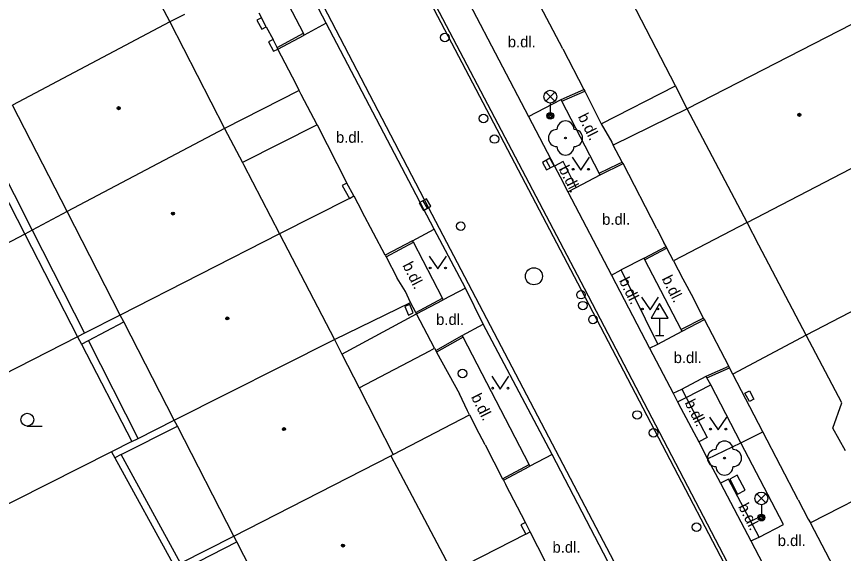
# Model space of a CAD drawing. Extents: x -596229 to -595156, y -1161237 to -1159376.
# Drawn here: x -595973.94 to -595925.48, y -1160646.32 to -1160614.83 of the extents above; entities that cross this region are included whole.
import ezdxf

# ---------------------------------------------------------------- set-up
doc = ezdxf.new("R2010")
doc.units = 0
for name, color, linetype in [('DOP - kresba z DSPS bez souradnic', 7, 'Continuous'), ('DOP - rozhrani ploch obecne', 7, 'Continuous'), ('Level 22', 7, 'Continuous'), ('Level 24', 7, 'Continuous'), ('Level 27', 7, 'Continuous'), ('Level 28', 7, 'Continuous'), ('Level 31', 7, 'Continuous'), ('Level 33', 7, 'Continuous'), ('Level 34', 7, 'Continuous'), ('Level 36', 7, 'Continuous'), ('Level 39', 7, 'Continuous'), ('plynovod - povrch.  znaky - PRIS skut. velikost', 7, 'Continuous'), ('silnoproud - povrch.  znaky a  RIS  skut. velikost', 7, 'Continuous'), ('Specificka linie pasportu komunikaci', 7, 'Continuous'), ('TM - budovy zdene_ betonove - VP', 7, 'Continuous'), ('TM - chodniky - VP', 7, 'Continuous'), ('TM - komunikace - VP', 7, 'Continuous'), ('TM - letecke snimky - pomocna linie', 7, 'Continuous'), ('TM - plot drateny_ kovovy - VP', 7, 'Continuous'), ('TM - plot dreveny - VP', 7, 'Continuous'), ('TM - podezdivka plotu - VP', 7, 'Continuous'), ('TM - popis povrchu', 7, 'Continuous'), ('TM - rozhrani mezi zpev. plochami mezi sebou - VP', 7, 'Continuous'), ('TM - rozhrani ploch obecne - VP', 7, 'Continuous'), ('TM - vjezd na pozemek', 7, 'Continuous')]:
    doc.layers.add(name, color=color, linetype=linetype)

msp = doc.modelspace()

# ---------------------------------------------------------------- linework, layer by layer
at = {"layer": 'DOP - kresba z DSPS bez souradnic'}
for points in [[(-595976.22, -1160621.09), (-595973.03, -1160627.36)], [(-595973.03, -1160627.36), (-595969.96, -1160633.41)], [(-595969.73, -1160633.84), (-595967.65, -1160632.74)], [(-595970.13, -1160634.05), (-595969.73, -1160633.84)], [(-595966.82, -1160639.58), (-595969.73, -1160633.84)], [(-595967.82, -1160640.52), (-595964.51, -1160638.86)], [(-595964.33, -1160646.9), (-595967.82, -1160640.52)], [(-595965.48, -1160647.92), (-595961.04, -1160645.64)]]:
    msp.add_lwpolyline(points, dxfattribs=at)
at = {"layer": 'DOP - rozhrani ploch obecne'}
for points in [[(-595976.68, -1160621.33), (-595973.46, -1160627.59)], [(-595970.97, -1160626.27), (-595973.03, -1160627.36)], [(-595973.46, -1160627.59), (-595978.75, -1160630.38)], [(-595973.03, -1160627.36), (-595973.46, -1160627.59)], [(-595973.46, -1160627.59), (-595970.36, -1160633.61)], [(-595967.86, -1160632.34), (-595969.96, -1160633.41)], [(-595970.36, -1160633.61), (-595979.19, -1160638.12)], [(-595969.96, -1160633.41), (-595970.36, -1160633.61)], [(-595970.36, -1160633.61), (-595970.13, -1160634.05)], [(-595970.13, -1160634.05), (-595967.19, -1160639.76)], [(-595966.82, -1160639.58), (-595964.7, -1160638.5)], [(-595967.19, -1160639.76), (-595968.37, -1160640.36)], [(-595967.19, -1160639.76), (-595966.82, -1160639.58)], [(-595968.37, -1160640.36), (-595979.64, -1160646.05)], [(-595968.37, -1160640.36), (-595968.18, -1160640.71)], [(-595968.18, -1160640.71), (-595964.69, -1160647.09)], [(-595964.33, -1160646.9), (-595961.21, -1160645.31)]]:
    msp.add_lwpolyline(points, dxfattribs=at)
at = {"layer": 'Level 22'}
for centre in [(-595941.77, -1160621.96), (-595932.45, -1160640.73)]:
    msp.add_circle(centre, 0.05, dxfattribs=at)
for centre, start, end in [((-595941.77, -1160621.46), 0, 180), ((-595942.27, -1160621.96), 90, 270), ((-595941.27, -1160621.96), 270, 90), ((-595941.77, -1160622.46), 180, 0), ((-595932.45, -1160640.23), 0, 180), ((-595932.95, -1160640.73), 90, 270), ((-595931.95, -1160640.73), 270, 90), ((-595932.45, -1160641.23), 180, 0)]:
    msp.add_arc(centre, 0.5, start, end, dxfattribs=at)
at = {"layer": 'Level 24'}
msp.add_lwpolyline([(-595932.144, -1160641.964), (-595931.678, -1160642.849), (-595931.236, -1160642.616), (-595931.702, -1160641.731)], close=True, dxfattribs=at)
at = {"layer": 'Level 27'}
for p, q in [((-595942.899, -1160623.27), (-595942.661, -1160623.71)), ((-595950.125, -1160625.644), (-595949.875, -1160626.076))]:
    msp.add_line(p, q, dxfattribs=at)
for points in [[(-595943.119, -1160623.389), (-595942.881, -1160623.829), (-595942.441, -1160623.591), (-595942.679, -1160623.151)], [(-595950.342, -1160625.769), (-595950.091, -1160626.202), (-595949.658, -1160625.951), (-595949.909, -1160625.518)]]:
    msp.add_lwpolyline(points, close=True, dxfattribs=at)
msp.add_circle((-595943.62, -1160630.07), 0.5, dxfattribs=at)
at = {"layer": 'Level 28'}
for centre in [(-595948.84, -1160616.06), (-595946.57, -1160620.81), (-595945.93, -1160622.02), (-595940.86, -1160631.15), (-595940.75, -1160631.79), (-595940.16, -1160632.6), (-595947.81, -1160635.77), (-595937.57, -1160638.2), (-595936.61, -1160639.25), (-595934.09, -1160644.78)]:
    msp.add_circle(centre, 0.25, dxfattribs=at)
at = {"layer": 'Level 31'}
msp.add_circle((-595947.91, -1160627.13), 0.25, dxfattribs=at)
at = {"layer": 'Level 33'}
for p, q in [((-595942.925, -1160619.8), (-595942.395, -1160619.27)), ((-595942.925, -1160619.27), (-595942.395, -1160619.8)), ((-595942.66, -1160619.91), (-595942.66, -1160620.66)), ((-595930.555, -1160643.36), (-595930.025, -1160642.83)), ((-595930.555, -1160642.83), (-595930.025, -1160643.36)), ((-595930.29, -1160643.47), (-595930.29, -1160644.22))]:
    msp.add_line(p, q, dxfattribs=at)
for centre, radius in [((-595942.66, -1160619.535), 0.375), ((-595942.66, -1160620.66), 0.2), ((-595942.66, -1160620.66), 0.145), ((-595942.66, -1160620.66), 0.0876), ((-595930.29, -1160643.095), 0.375), ((-595930.29, -1160644.22), 0.2), ((-595930.29, -1160644.22), 0.145), ((-595930.29, -1160644.22), 0.0876)]:
    msp.add_circle(centre, radius, dxfattribs=at)
at = {"layer": 'Level 34'}
for p, q in [((-595936.25, -1160632.522), (-595936.25, -1160633.54)), ((-595936.5, -1160633.54), (-595936, -1160633.54))]:
    msp.add_line(p, q, dxfattribs=at)
msp.add_lwpolyline([(-595936.75, -1160632.522), (-595935.75, -1160632.522), (-595936.25, -1160631.656)], close=True, dxfattribs=at)
at = {"layer": 'Level 36'}
msp.add_line((-595973.31, -1160638.855), (-595972.435, -1160638.855), dxfattribs=at)
for points in [[(-595941.37, -1160623.09), (-595940.87, -1160623.84), (-595940.37, -1160623.09)], [(-595949.75, -1160628.88), (-595949.25, -1160629.63), (-595948.75, -1160628.88)], [(-595937.31, -1160631.29), (-595936.81, -1160632.04), (-595936.31, -1160631.29)], [(-595946.09, -1160635.93), (-595945.59, -1160636.68), (-595945.09, -1160635.93)], [(-595933.32, -1160638.33), (-595932.82, -1160639.08), (-595932.32, -1160638.33)]]:
    msp.add_lwpolyline(points, dxfattribs=at)
for centre, radius in [((-595941.32, -1160623.79), 0.05), ((-595940.421, -1160623.79), 0.05), ((-595949.7, -1160629.58), 0.05), ((-595948.801, -1160629.58), 0.05), ((-595937.26, -1160631.99), 0.05), ((-595936.361, -1160631.99), 0.05), ((-595946.04, -1160636.63), 0.05), ((-595945.141, -1160636.63), 0.05), ((-595973.31, -1160638.48), 0.375), ((-595933.27, -1160639.03), 0.05), ((-595932.371, -1160639.03), 0.05)]:
    msp.add_circle(centre, radius, dxfattribs=at)
at = {"layer": 'Level 39'}
for centre, radius in [((-595967.96, -1160620.21), 0.09), ((-595967.96, -1160620.21), 0.0398), ((-595928.06, -1160620.6), 0.09), ((-595928.06, -1160620.6), 0.0398), ((-595964.78, -1160626.39), 0.09), ((-595964.78, -1160626.39), 0.0398), ((-595961.59, -1160632.54), 0.09), ((-595961.59, -1160632.54), 0.0398), ((-595958.27, -1160639.03), 0.09), ((-595958.27, -1160639.03), 0.0398), ((-595954.81, -1160645.86), 0.09), ((-595954.81, -1160645.86), 0.0398)]:
    msp.add_circle(centre, radius, dxfattribs=at)
at = {"layer": 'plynovod - povrch.  znaky - PRIS skut. velikost'}
for points in [[(-595959.59, -1160614.91), (-595959.86, -1160615.05)], [(-595959.86, -1160615.05), (-595959.57, -1160615.58)], [(-595959.31, -1160615.44), (-595959.59, -1160614.91)], [(-595959.57, -1160615.58), (-595959.31, -1160615.44)], [(-595954.59, -1160624.6), (-595954.85, -1160624.75)], [(-595954.85, -1160624.75), (-595954.43, -1160625.5)], [(-595954.17, -1160625.36), (-595954.59, -1160624.6)], [(-595954.43, -1160625.5), (-595954.17, -1160625.36)], [(-595950.9, -1160631.73), (-595951.18, -1160631.85)], [(-595951.18, -1160631.85), (-595950.97, -1160632.34)], [(-595950.69, -1160632.22), (-595950.9, -1160631.73)], [(-595950.97, -1160632.34), (-595950.69, -1160632.22)], [(-595931.25, -1160636.93), (-595930.99, -1160636.79)], [(-595930.99, -1160637.41), (-595931.25, -1160636.93)], [(-595930.99, -1160636.79), (-595930.73, -1160637.27)], [(-595930.73, -1160637.27), (-595930.99, -1160637.41)], [(-595944.12, -1160644.51), (-595944.39, -1160644.65)], [(-595944.39, -1160644.65), (-595944.1, -1160645.2)], [(-595943.83, -1160645.06), (-595944.12, -1160644.51)], [(-595944.1, -1160645.2), (-595943.83, -1160645.06)]]:
    msp.add_lwpolyline(points, dxfattribs=at)
at = {"layer": 'silnoproud - povrch.  znaky a  RIS  skut. velikost'}
for points in [[(-595958.9, -1160616.18), (-595959.17, -1160616.31)], [(-595958.67, -1160616.65), (-595958.9, -1160616.18)], [(-595959.17, -1160616.31), (-595958.89, -1160616.87)], [(-595958.62, -1160616.74), (-595958.67, -1160616.65)], [(-595958.89, -1160616.87), (-595958.62, -1160616.74)]]:
    msp.add_lwpolyline(points, dxfattribs=at)
at = {"layer": 'Specificka linie pasportu komunikaci'}
for points in [[(-595941.98, -1160619.79), (-595940.64, -1160619.21)], [(-595939.79, -1160624.02), (-595938.66, -1160623.48), (-595938.44, -1160623.37)], [(-595952.28, -1160628.92), (-595950.68, -1160628.07)], [(-595935.82, -1160628.42), (-595937.11, -1160629.1)], [(-595950.55, -1160632.19), (-595950.85, -1160631.61)], [(-595950.55, -1160632.19), (-595948.98, -1160631.36)], [(-595950.5, -1160632.28), (-595950.55, -1160632.19)], [(-595933.68, -1160632.52), (-595934.98, -1160633.19)], [(-595947.77, -1160633.63), (-595949.32, -1160634.51)], [(-595933.48, -1160636.02), (-595932.15, -1160635.43)], [(-595934.7, -1160637.18), (-595933.26, -1160636.44)], [(-595935.2, -1160637.43), (-595934.7, -1160637.18)], [(-595931.5, -1160639.83), (-595930.2, -1160639.19)], [(-595933.44, -1160640.78), (-595931.5, -1160639.83)], [(-595945.46, -1160641.94), (-595943.9, -1160641.11)]]:
    msp.add_lwpolyline(points, dxfattribs=at)
at = {"layer": 'TM - budovy zdene_ betonove - VP'}
for points in [[(-595969.06, -1160607.36), (-595964.96, -1160615.15)], [(-595935.32, -1160618.9), (-595941.02, -1160607.86)], [(-595964.96, -1160615.15), (-595974.17, -1160620.03)], [(-595964.96, -1160615.15), (-595961.75, -1160621.41)], [(-595925, -1160615.3), (-595934.63, -1160620.24)], [(-595934.63, -1160620.24), (-595935.32, -1160618.9)], [(-595970.97, -1160626.27), (-595974.17, -1160620.03)], [(-595931.13, -1160626.92), (-595934.63, -1160620.24)], [(-595961.75, -1160621.41), (-595970.97, -1160626.27)], [(-595961.75, -1160621.41), (-595960.7, -1160623.4)], [(-595931.13, -1160626.92), (-595921.52, -1160621.92)], [(-595960.7, -1160623.4), (-595960.64, -1160623.52)], [(-595960.64, -1160623.52), (-595958.53, -1160627.58)], [(-595967.86, -1160632.34), (-595970.97, -1160626.27)], [(-595930.43, -1160628.24), (-595931.13, -1160626.92)], [(-595958.53, -1160627.58), (-595967.86, -1160632.34)], [(-595958.53, -1160627.58), (-595955.31, -1160633.77)], [(-595927.66, -1160633.53), (-595930.43, -1160628.24)], [(-595918.07, -1160628.54), (-595927.66, -1160633.53)], [(-595967.65, -1160632.74), (-595967.86, -1160632.34)], [(-595964.7, -1160638.5), (-595967.65, -1160632.74)], [(-595925.58, -1160637.49), (-595927.66, -1160633.53)], [(-595964.7, -1160638.5), (-595955.31, -1160633.77)], [(-595955.31, -1160633.77), (-595954.87, -1160634.64)], [(-595954.87, -1160634.64), (-595953.86, -1160636.62)], [(-595953.86, -1160636.62), (-595951.87, -1160640.52)], [(-595926.11, -1160638.97), (-595925.58, -1160637.49)], [(-595964.51, -1160638.86), (-595964.7, -1160638.5)], [(-595961.21, -1160645.31), (-595964.51, -1160638.86)], [(-595925.36, -1160640.31), (-595926.11, -1160638.97)], [(-595961.21, -1160645.31), (-595952, -1160640.59)], [(-595951.87, -1160640.52), (-595952, -1160640.59)], [(-595952, -1160640.59), (-595948.42, -1160647.41)], [(-595961.04, -1160645.64), (-595961.21, -1160645.31)], [(-595957.69, -1160652.17), (-595961.04, -1160645.64)]]:
    msp.add_lwpolyline(points, dxfattribs=at)
at = {"layer": 'TM - chodniky - VP'}
for points in [[(-595957.13, -1160615.82), (-595962.13, -1160606.23), (-595961.32, -1160605.8)], [(-595955.79, -1160615.23), (-595957.08, -1160615.92)], [(-595957.08, -1160615.92), (-595957.13, -1160615.82)], [(-595943.94, -1160620.69), (-595942.03, -1160619.7)], [(-595941.98, -1160619.79), (-595942.03, -1160619.7)], [(-595939.79, -1160624.02), (-595941.98, -1160619.79)], [(-595941.14, -1160624.86), (-595941.9, -1160623.34), (-595942.41, -1160623.61)], [(-595941.14, -1160624.86), (-595939.74, -1160624.11)], [(-595939.74, -1160624.11), (-595939.79, -1160624.02)], [(-595941.63, -1160625.12), (-595941.14, -1160624.86)], [(-595950.73, -1160627.98), (-595949.46, -1160627.31)], [(-595950.68, -1160628.07), (-595950.73, -1160627.98)], [(-595948.98, -1160631.36), (-595950.68, -1160628.07)], [(-595937.16, -1160629), (-595938.5, -1160629.7)], [(-595937.11, -1160629.1), (-595937.16, -1160629)], [(-595934.98, -1160633.19), (-595937.11, -1160629.1)], [(-595939.08, -1160630), (-595938.5, -1160629.7)], [(-595947.63, -1160630.76), (-595948.93, -1160631.45)], [(-595948.93, -1160631.45), (-595948.98, -1160631.36)], [(-595954.87, -1160634.64), (-595950.5, -1160632.28)], [(-595947.82, -1160633.54), (-595946.6, -1160632.87)], [(-595947.77, -1160633.63), (-595947.82, -1160633.54)], [(-595943.9, -1160641.11), (-595947.77, -1160633.63)], [(-595936.35, -1160634.04), (-595934.93, -1160633.29)], [(-595934.93, -1160633.29), (-595934.98, -1160633.19)], [(-595936.84, -1160634.29), (-595936.35, -1160634.04)], [(-595953.86, -1160636.62), (-595949.71, -1160634.45), (-595949.44, -1160634.28)], [(-595934.96, -1160636.69), (-595933.53, -1160635.93)], [(-595933.48, -1160636.02), (-595933.53, -1160635.93)], [(-595933.26, -1160636.44), (-595933.48, -1160636.02)], [(-595931.5, -1160639.83), (-595933.26, -1160636.44)], [(-595935.46, -1160636.93), (-595934.96, -1160636.69)], [(-595930.42, -1160645.36), (-595929, -1160644.63), (-595931.5, -1160639.83)], [(-595942.55, -1160640.53), (-595943.85, -1160641.21)], [(-595943.85, -1160641.21), (-595943.9, -1160641.11)], [(-595941.1, -1160650.41), (-595943.83, -1160645.06)], [(-595930.91, -1160645.59), (-595930.42, -1160645.36)]]:
    msp.add_lwpolyline(points, dxfattribs=at)
at = {"layer": 'TM - komunikace - VP'}
for points in [[(-595955.79, -1160615.23), (-595960.86, -1160605.55)], [(-595947.42, -1160614.05), (-595943.94, -1160620.69)], [(-595949.46, -1160627.31), (-595955.79, -1160615.23)], [(-595943.94, -1160620.69), (-595942.41, -1160623.61)], [(-595942.41, -1160623.61), (-595942.08, -1160624.23), (-595941.63, -1160625.12)], [(-595941.63, -1160625.12), (-595939.08, -1160630)], [(-595947.63, -1160630.76), (-595949.46, -1160627.31)], [(-595939.08, -1160630), (-595936.84, -1160634.29)], [(-595946.6, -1160632.87), (-595947.63, -1160630.76)], [(-595942.55, -1160640.53), (-595946.6, -1160632.87)], [(-595936.84, -1160634.29), (-595935.46, -1160636.93)], [(-595935.46, -1160636.93), (-595935.2, -1160637.43)], [(-595935.2, -1160637.43), (-595935, -1160637.81), (-595933.96, -1160639.78)], [(-595933.96, -1160639.78), (-595933.44, -1160640.78)], [(-595937.79, -1160649.69), (-595942.55, -1160640.53)], [(-595933.44, -1160640.78), (-595932.69, -1160642.21)], [(-595932.69, -1160642.21), (-595930.91, -1160645.59)], [(-595930.91, -1160645.59), (-595929.97, -1160647.39)]]:
    msp.add_lwpolyline(points, dxfattribs=at)
at = {"layer": 'TM - letecke snimky - pomocna linie'}
for points in [[(-595939.67, -1160621.12), (-595935.32, -1160618.9)], [(-595956.32, -1160621.18), (-595960.7, -1160623.4)], [(-595967.82, -1160640.52), (-595968.18, -1160640.71)]]:
    msp.add_lwpolyline(points, dxfattribs=at)
at = {"layer": 'TM - plot drateny_ kovovy - VP'}
for points in [[(-595941.92, -1160616.73), (-595944.19, -1160612.4)], [(-595964.1, -1160614.71), (-595964.96, -1160615.15)], [(-595959.75, -1160614.62), (-595959.59, -1160614.91)], [(-595957.38, -1160619.17), (-595957.55, -1160618.81)], [(-595957.38, -1160619.17), (-595961.75, -1160621.41)], [(-595957.26, -1160619.41), (-595957.38, -1160619.17)], [(-595940.69, -1160619.12), (-595940.64, -1160619.21)], [(-595940.64, -1160619.21), (-595939.67, -1160621.12)], [(-595934.63, -1160620.24), (-595938.97, -1160622.38)], [(-595956.32, -1160621.18), (-595954.59, -1160624.6)], [(-595939.06, -1160622.21), (-595938.97, -1160622.38)], [(-595938.44, -1160623.37), (-595938.97, -1160622.38)], [(-595938.39, -1160623.46), (-595938.44, -1160623.37)], [(-595936.41, -1160627.28), (-595938.39, -1160623.46)], [(-595954.17, -1160625.36), (-595953.7, -1160626.24)], [(-595931.13, -1160626.92), (-595935.44, -1160629.16)], [(-595935.87, -1160628.33), (-595936, -1160628.08)], [(-595935.82, -1160628.42), (-595935.87, -1160628.33)], [(-595935.44, -1160629.16), (-595935.82, -1160628.42)], [(-595935.44, -1160629.16), (-595934.9, -1160630.21)], [(-595955.31, -1160633.77), (-595950.85, -1160631.61)], [(-595933.68, -1160632.52), (-595934.29, -1160631.34)], [(-595933.63, -1160632.61), (-595933.68, -1160632.52)], [(-595932.2, -1160635.34), (-595933.63, -1160632.61)], [(-595927.66, -1160633.53), (-595931.96, -1160635.81)], [(-595949.44, -1160634.28), (-595949.37, -1160634.42)], [(-595949.37, -1160634.42), (-595949.32, -1160634.51)], [(-595949.32, -1160634.51), (-595947.99, -1160636.97)], [(-595932.15, -1160635.43), (-595932.2, -1160635.34)], [(-595931.96, -1160635.81), (-595932.15, -1160635.43)], [(-595930.2, -1160639.19), (-595931.96, -1160635.81)], [(-595947.4, -1160638.19), (-595947.51, -1160637.96)], [(-595951.87, -1160640.52), (-595947.4, -1160638.19)], [(-595928.13, -1160643.18), (-595930.2, -1160639.19)], [(-595923.06, -1160642.29), (-595927.4, -1160644.53)], [(-595927.54, -1160644.32), (-595927.4, -1160644.53)], [(-595922.69, -1160653.58), (-595927.4, -1160644.53)], [(-595944.1, -1160645.2), (-595948.42, -1160647.41)]]:
    msp.add_lwpolyline(points, dxfattribs=at)
at = {"layer": 'TM - plot dreveny - VP'}
for points in [[(-595954.43, -1160625.5), (-595958.53, -1160627.58)], [(-595952.33, -1160628.83), (-595952.28, -1160628.92)], [(-595952.28, -1160628.92), (-595951.64, -1160630.17)], [(-595950.85, -1160631.61), (-595951.15, -1160630.97)], [(-595947.4, -1160638.19), (-595947.01, -1160638.96)], [(-595946.47, -1160639.95), (-595945.46, -1160641.94)], [(-595945.46, -1160641.94), (-595945.41, -1160642.03)], [(-595945.41, -1160642.03), (-595945.27, -1160642.3)]]:
    msp.add_lwpolyline(points, dxfattribs=at)
at = {"layer": 'TM - podezdivka plotu - VP'}
msp.add_lwpolyline([(-595959.31, -1160615.44), (-595958.9, -1160616.18)], dxfattribs=at)
at = {"layer": 'TM - rozhrani mezi zpev. plochami mezi sebou - VP'}
for points in [[(-595949.79, -1160626.04), (-595966.54, -1160593.84)], [(-595890.78, -1160726.02), (-595894.94, -1160718.24), (-595901.24, -1160706.54), (-595910.16, -1160689.62), (-595919.04, -1160672.6), (-595923.99, -1160663.1), (-595932.69, -1160646.49), (-595940.83, -1160630.88), (-595953.78, -1160606.18), (-595960.08, -1160594.04)], [(-595890.68, -1160725.79), (-595894.76, -1160718.15), (-595901.06, -1160706.45), (-595909.98, -1160689.53), (-595918.86, -1160672.51), (-595923.81, -1160663.01), (-595932.51, -1160646.4), (-595940.65, -1160630.79), (-595953.6, -1160606.09), (-595959.81, -1160594.12)], [(-595935.06, -1160654.17), (-595949.79, -1160626.04)]]:
    msp.add_lwpolyline(points, dxfattribs=at)
at = {"layer": 'TM - rozhrani ploch obecne - VP'}
for points in [[(-595958.67, -1160616.65), (-595957.13, -1160615.82)], [(-595958.62, -1160616.74), (-595957.08, -1160615.92)], [(-595942.03, -1160619.7), (-595940.69, -1160619.12)], [(-595939.74, -1160624.11), (-595938.39, -1160623.46)], [(-595950.73, -1160627.98), (-595952.33, -1160628.83)], [(-595937.16, -1160629), (-595935.87, -1160628.33)], [(-595936.35, -1160634.04), (-595938.5, -1160629.7)], [(-595950.5, -1160632.28), (-595948.93, -1160631.45)], [(-595934.93, -1160633.29), (-595933.63, -1160632.61)], [(-595949.37, -1160634.42), (-595947.82, -1160633.54)], [(-595933.53, -1160635.93), (-595932.2, -1160635.34)], [(-595934.96, -1160636.69), (-595934.7, -1160637.18)], [(-595934.7, -1160637.18), (-595933.47, -1160639.52), (-595933.96, -1160639.78)], [(-595945.41, -1160642.03), (-595943.85, -1160641.21)], [(-595930.42, -1160645.36), (-595932.21, -1160641.96), (-595932.69, -1160642.21)]]:
    msp.add_lwpolyline(points, dxfattribs=at)
at = {"layer": 'TM - vjezd na pozemek'}
for points in [[(-595957.55, -1160618.81), (-595958.62, -1160616.74)], [(-595941.92, -1160616.73), (-595940.69, -1160619.12)], [(-595956.32, -1160621.18), (-595957.26, -1160619.41)], [(-595939.67, -1160621.12), (-595939.06, -1160622.21)], [(-595952.33, -1160628.83), (-595953.7, -1160626.24)], [(-595936.41, -1160627.28), (-595936, -1160628.08)], [(-595951.15, -1160630.97), (-595951.64, -1160630.17)], [(-595934.9, -1160630.21), (-595934.29, -1160631.34)], [(-595949.44, -1160634.28), (-595950.5, -1160632.28)], [(-595947.51, -1160637.96), (-595947.99, -1160636.97)], [(-595946.47, -1160639.95), (-595947.01, -1160638.96)], [(-595944.12, -1160644.51), (-595945.27, -1160642.3)], [(-595928.13, -1160643.18), (-595927.54, -1160644.32)]]:
    msp.add_lwpolyline(points, dxfattribs=at)

# ---------------------------------------------------------------- texts
at = {"layer": 'TM - popis povrchu'}
for p in [(-595945.15, -1160616.64), (-595955.22, -1160622.24), (-595939.62, -1160627.05), (-595949.35, -1160632.92), (-595935.43, -1160635.16), (-595929.33, -1160645.89), (-595942.53, -1160646.28)]:
    msp.add_text('b.dl.', height=0.65, dxfattribs=at).set_placement(p)
for p in [(-595941.06, -1160620.7), (-595942.18, -1160623.77), (-595951.34, -1160629.42), (-595938.65, -1160630.32), (-595936.14, -1160630.21), (-595947.32, -1160637.14), (-595934.8, -1160637.48), (-595931.66, -1160643.57)]:
    msp.add_text('b.dl.', height=0.65, rotation=296.7, dxfattribs=at).set_placement(p)

doc.saveas('drawing.dxf')
